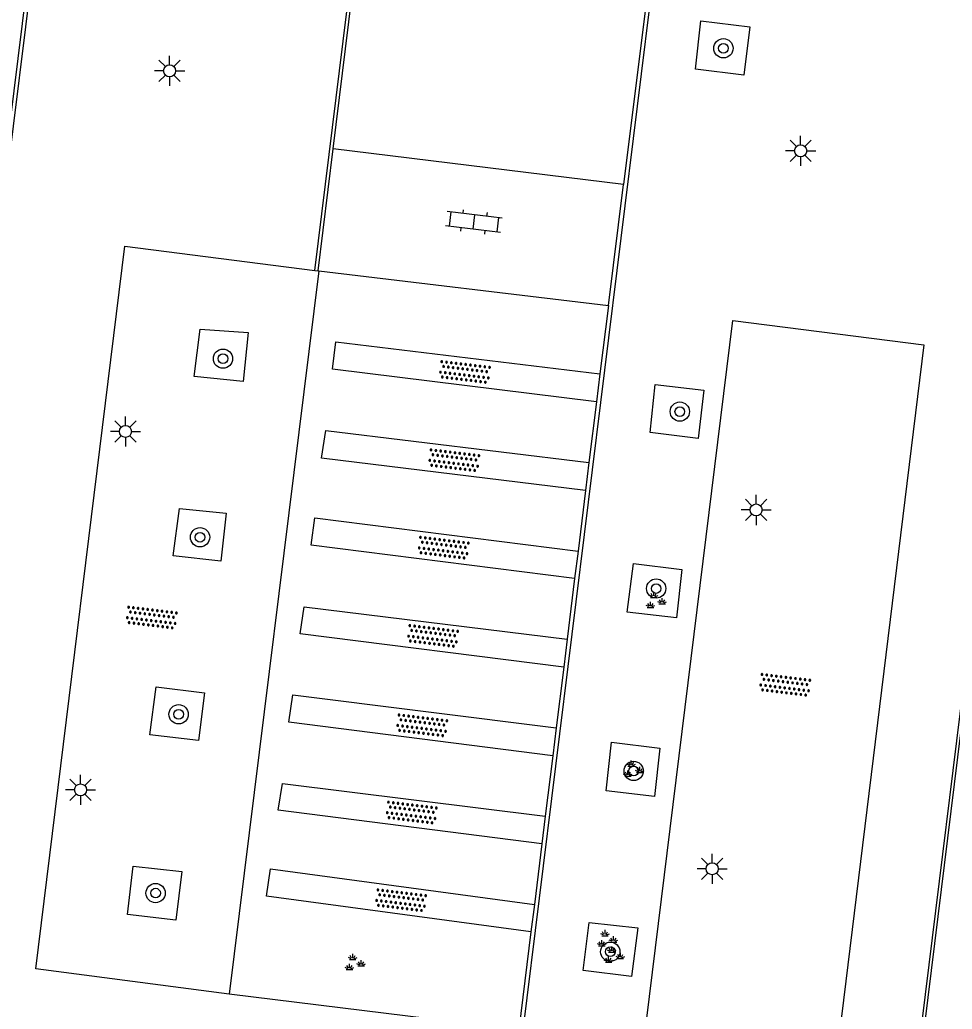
# Model space of a CAD drawing. Extents: x 131000 to 133014, y 396499 to 399001.
# Drawn here: x 131579.42 to 131618.14, y 397046.67 to 397087.74 of the extents above; entities that cross this region are included whole.
import ezdxf

# ---------------------------------------------------------------- set-up
doc = ezdxf.new("R2010")
doc.units = 0
for name, color, linetype in [('gg-knt-verharding', 7, 'Continuous'), ('gt-grn-afwateringsgoot', 7, 'Continuous'), ('gt-symb-boom', 7, 'Continuous'), ('gt-symb-groenvak', 7, 'Continuous'), ('gt-symb-klinker verharding', 7, 'Continuous'), ('gt-symb-lichtmast', 7, 'Continuous'), ('gt-symb-overige verharding', 7, 'Continuous')]:
    doc.layers.add(name, color=color, linetype=linetype)

# ---------------------------------------------------------------- blocks, each defined once
blk = doc.blocks.new('gt0-LMAST')
at = {"layer": 'gt-symb-lichtmast'}
for p, q in [((-0.182, 0.173), (-0.447, 0.438)), ((-0.005, 0.246), (-0.005, 0.621)), ((0.172, 0.173), (0.437, 0.438)), ((-0.255, -0.004), (-0.63, -0.004)), ((-0.182, -0.181), (-0.447, -0.446)), ((-0.005, -0.254), (-0.005, -0.629)), ((0.437, -0.446), (0.172, -0.181)), ((0.245, -0.004), (0.62, -0.004))]:
    blk.add_line(p, q, dxfattribs=at)
blk.add_circle((-0.005, -0.004), 0.25, dxfattribs=at)
blk = doc.blocks.new('gt0-GRVAK')
at = {"layer": 'gt-symb-groenvak'}
for p, q in [((-0.11, 0.189), (-0.228, 0.24)), ((-0.182, 0.153), (0.088, 0.153)), ((-0.091, 0.211), (-0.156, 0.322)), ((-0.047, 0.214), (-0.047, 0.393)), ((-0.004, 0.211), (0.061, 0.322)), ((0.015, 0.189), (0.133, 0.24)), ((0.262, -0.052), (0.197, 0.059)), ((0.305, -0.049), (0.305, 0.13)), ((0.349, -0.052), (0.414, 0.059)), ((-0.245, -0.228), (-0.363, -0.177)), ((-0.318, -0.264), (-0.047, -0.264)), ((-0.226, -0.206), (-0.291, -0.095)), ((-0.183, -0.203), (-0.183, -0.024)), ((-0.139, -0.206), (-0.074, -0.095)), ((-0.12, -0.228), (-0.002, -0.177)), ((0.243, -0.074), (0.125, -0.023)), ((0.17, -0.11), (0.441, -0.11)), ((0.368, -0.074), (0.486, -0.023))]:
    blk.add_line(p, q, dxfattribs=at)
blk = doc.blocks.new('gt0-BOOM')
at = {"layer": 'gt-symb-boom'}
for radius in [0.4, 0.2]:
    blk.add_circle((0, 0), radius, dxfattribs=at)
blk = doc.blocks.new('gt0-OVH')
at = {"layer": 'gt-symb-overige verharding'}
for points in [[(-0.972, 0.298), (-0.967, 0.308), (-0.965, 0.319), (-0.966, 0.33), (-0.971, 0.34), (-0.978, 0.348), (-0.988, 0.353), (-0.999, 0.355), (-1.01, 0.354), (-1.02, 0.349), (-1.028, 0.342), (-1.033, 0.332), (-1.035, 0.321), (-1.034, 0.31), (-1.029, 0.3), (-1.022, 0.292), (-1.012, 0.287), (-1.001, 0.285), (-0.99, 0.286), (-0.98, 0.291)], [(-0.872, 0.106), (-0.867, 0.116), (-0.865, 0.126), (-0.866, 0.137), (-0.871, 0.147), (-0.878, 0.156), (-0.888, 0.161), (-0.899, 0.163), (-0.91, 0.162), (-0.92, 0.157), (-0.928, 0.15), (-0.933, 0.14), (-0.935, 0.129), (-0.934, 0.118), (-0.929, 0.108), (-0.922, 0.1), (-0.912, 0.095), (-0.901, 0.092), (-0.89, 0.094), (-0.88, 0.098)], [(-0.772, 0.298), (-0.767, 0.308), (-0.765, 0.319), (-0.766, 0.33), (-0.771, 0.34), (-0.778, 0.348), (-0.788, 0.353), (-0.799, 0.355), (-0.81, 0.354), (-0.82, 0.349), (-0.828, 0.342), (-0.833, 0.332), (-0.835, 0.321), (-0.834, 0.31), (-0.829, 0.3), (-0.822, 0.292), (-0.812, 0.287), (-0.801, 0.285), (-0.79, 0.286), (-0.78, 0.291)], [(-0.672, 0.106), (-0.667, 0.116), (-0.665, 0.126), (-0.666, 0.137), (-0.671, 0.147), (-0.678, 0.156), (-0.688, 0.161), (-0.699, 0.163), (-0.71, 0.162), (-0.72, 0.157), (-0.728, 0.15), (-0.733, 0.14), (-0.735, 0.129), (-0.734, 0.118), (-0.729, 0.108), (-0.722, 0.1), (-0.712, 0.095), (-0.701, 0.092), (-0.69, 0.094), (-0.68, 0.098)], [(-0.572, 0.298), (-0.567, 0.308), (-0.565, 0.319), (-0.566, 0.33), (-0.571, 0.34), (-0.578, 0.348), (-0.588, 0.353), (-0.599, 0.355), (-0.61, 0.354), (-0.62, 0.349), (-0.628, 0.342), (-0.633, 0.332), (-0.635, 0.321), (-0.634, 0.31), (-0.629, 0.3), (-0.622, 0.292), (-0.612, 0.287), (-0.601, 0.285), (-0.59, 0.286), (-0.58, 0.291)], [(-0.472, 0.106), (-0.467, 0.116), (-0.465, 0.126), (-0.466, 0.137), (-0.471, 0.147), (-0.478, 0.156), (-0.488, 0.161), (-0.499, 0.163), (-0.51, 0.162), (-0.52, 0.157), (-0.528, 0.15), (-0.533, 0.14), (-0.535, 0.129), (-0.534, 0.118), (-0.529, 0.108), (-0.522, 0.1), (-0.512, 0.095), (-0.501, 0.092), (-0.49, 0.094), (-0.48, 0.098)], [(-0.372, 0.298), (-0.367, 0.308), (-0.365, 0.319), (-0.366, 0.33), (-0.371, 0.34), (-0.378, 0.348), (-0.388, 0.353), (-0.399, 0.355), (-0.41, 0.354), (-0.42, 0.349), (-0.428, 0.342), (-0.433, 0.332), (-0.435, 0.321), (-0.434, 0.31), (-0.429, 0.3), (-0.422, 0.292), (-0.412, 0.287), (-0.401, 0.285), (-0.39, 0.286), (-0.38, 0.291)], [(-0.272, 0.106), (-0.267, 0.116), (-0.265, 0.126), (-0.266, 0.137), (-0.271, 0.147), (-0.278, 0.156), (-0.288, 0.161), (-0.299, 0.163), (-0.31, 0.162), (-0.32, 0.157), (-0.328, 0.15), (-0.333, 0.14), (-0.335, 0.129), (-0.334, 0.118), (-0.329, 0.108), (-0.322, 0.1), (-0.312, 0.095), (-0.301, 0.092), (-0.29, 0.094), (-0.28, 0.098)], [(-0.172, 0.298), (-0.167, 0.308), (-0.165, 0.319), (-0.166, 0.33), (-0.171, 0.34), (-0.178, 0.348), (-0.188, 0.353), (-0.199, 0.355), (-0.21, 0.354), (-0.22, 0.349), (-0.228, 0.342), (-0.233, 0.332), (-0.235, 0.321), (-0.234, 0.31), (-0.229, 0.3), (-0.222, 0.292), (-0.212, 0.287), (-0.201, 0.285), (-0.19, 0.286), (-0.18, 0.291)], [(-0.072, 0.106), (-0.067, 0.116), (-0.065, 0.126), (-0.066, 0.137), (-0.071, 0.147), (-0.078, 0.156), (-0.088, 0.161), (-0.099, 0.163), (-0.11, 0.162), (-0.12, 0.157), (-0.128, 0.15), (-0.133, 0.14), (-0.135, 0.129), (-0.134, 0.118), (-0.129, 0.108), (-0.122, 0.1), (-0.112, 0.095), (-0.101, 0.092), (-0.09, 0.094), (-0.08, 0.098)], [(0.028, 0.298), (0.033, 0.308), (0.035, 0.319), (0.034, 0.33), (0.029, 0.34), (0.022, 0.348), (0.012, 0.353), (0.001, 0.355), (-0.01, 0.354), (-0.02, 0.349), (-0.028, 0.342), (-0.033, 0.332), (-0.035, 0.321), (-0.034, 0.31), (-0.029, 0.3), (-0.022, 0.292), (-0.012, 0.287), (-0.001, 0.285), (0.01, 0.286), (0.02, 0.291)], [(0.128, 0.106), (0.133, 0.116), (0.135, 0.126), (0.134, 0.137), (0.129, 0.147), (0.122, 0.156), (0.112, 0.161), (0.101, 0.163), (0.09, 0.162), (0.08, 0.157), (0.072, 0.15), (0.067, 0.14), (0.065, 0.129), (0.066, 0.118), (0.071, 0.108), (0.078, 0.1), (0.088, 0.095), (0.099, 0.092), (0.11, 0.094), (0.12, 0.098)], [(0.228, 0.298), (0.233, 0.308), (0.235, 0.319), (0.234, 0.33), (0.229, 0.34), (0.222, 0.348), (0.212, 0.353), (0.201, 0.355), (0.19, 0.354), (0.18, 0.349), (0.172, 0.342), (0.167, 0.332), (0.165, 0.321), (0.166, 0.31), (0.171, 0.3), (0.178, 0.292), (0.188, 0.287), (0.199, 0.285), (0.21, 0.286), (0.22, 0.291)], [(0.328, 0.106), (0.333, 0.116), (0.335, 0.126), (0.334, 0.137), (0.329, 0.147), (0.322, 0.156), (0.312, 0.161), (0.301, 0.163), (0.29, 0.162), (0.28, 0.157), (0.272, 0.15), (0.267, 0.14), (0.265, 0.129), (0.266, 0.118), (0.271, 0.108), (0.278, 0.1), (0.288, 0.095), (0.299, 0.092), (0.31, 0.094), (0.32, 0.098)], [(0.428, 0.298), (0.433, 0.308), (0.435, 0.319), (0.434, 0.33), (0.429, 0.34), (0.422, 0.348), (0.412, 0.353), (0.401, 0.355), (0.39, 0.354), (0.38, 0.349), (0.372, 0.342), (0.367, 0.332), (0.365, 0.321), (0.366, 0.31), (0.371, 0.3), (0.378, 0.292), (0.388, 0.287), (0.399, 0.285), (0.41, 0.286), (0.42, 0.291)], [(0.528, 0.106), (0.533, 0.116), (0.535, 0.126), (0.534, 0.137), (0.529, 0.147), (0.522, 0.156), (0.512, 0.161), (0.501, 0.163), (0.49, 0.162), (0.48, 0.157), (0.472, 0.15), (0.467, 0.14), (0.465, 0.129), (0.466, 0.118), (0.471, 0.108), (0.478, 0.1), (0.488, 0.095), (0.499, 0.092), (0.51, 0.094), (0.52, 0.098)], [(0.628, 0.298), (0.633, 0.308), (0.635, 0.319), (0.634, 0.33), (0.629, 0.34), (0.622, 0.348), (0.612, 0.353), (0.601, 0.355), (0.59, 0.354), (0.58, 0.349), (0.572, 0.342), (0.567, 0.332), (0.565, 0.321), (0.566, 0.31), (0.571, 0.3), (0.578, 0.292), (0.588, 0.287), (0.599, 0.285), (0.61, 0.286), (0.62, 0.291)], [(0.728, 0.106), (0.733, 0.116), (0.735, 0.126), (0.734, 0.137), (0.729, 0.147), (0.722, 0.156), (0.712, 0.161), (0.701, 0.163), (0.69, 0.162), (0.68, 0.157), (0.672, 0.15), (0.667, 0.14), (0.665, 0.129), (0.666, 0.118), (0.671, 0.108), (0.678, 0.1), (0.688, 0.095), (0.699, 0.092), (0.71, 0.094), (0.72, 0.098)], [(0.828, 0.298), (0.833, 0.308), (0.835, 0.319), (0.834, 0.33), (0.829, 0.34), (0.822, 0.348), (0.812, 0.353), (0.801, 0.355), (0.79, 0.354), (0.78, 0.349), (0.772, 0.342), (0.767, 0.332), (0.765, 0.321), (0.766, 0.31), (0.771, 0.3), (0.778, 0.292), (0.788, 0.287), (0.799, 0.285), (0.81, 0.286), (0.82, 0.291)], [(0.928, 0.106), (0.933, 0.116), (0.935, 0.126), (0.934, 0.137), (0.929, 0.147), (0.922, 0.156), (0.912, 0.161), (0.901, 0.163), (0.89, 0.162), (0.88, 0.157), (0.872, 0.15), (0.867, 0.14), (0.865, 0.129), (0.866, 0.118), (0.871, 0.108), (0.878, 0.1), (0.888, 0.095), (0.899, 0.092), (0.91, 0.094), (0.92, 0.098)], [(1.028, 0.298), (1.033, 0.308), (1.035, 0.319), (1.034, 0.33), (1.029, 0.34), (1.022, 0.348), (1.012, 0.353), (1.001, 0.355), (0.99, 0.354), (0.98, 0.349), (0.972, 0.342), (0.967, 0.332), (0.965, 0.321), (0.966, 0.31), (0.971, 0.3), (0.978, 0.292), (0.988, 0.287), (0.999, 0.285), (1.01, 0.286), (1.02, 0.291)], [(-0.972, -0.142), (-0.967, -0.132), (-0.965, -0.121), (-0.966, -0.11), (-0.971, -0.1), (-0.978, -0.092), (-0.988, -0.087), (-0.999, -0.085), (-1.01, -0.086), (-1.02, -0.091), (-1.028, -0.098), (-1.033, -0.108), (-1.035, -0.119), (-1.034, -0.13), (-1.029, -0.14), (-1.022, -0.148), (-1.012, -0.153), (-1.001, -0.155), (-0.99, -0.154), (-0.98, -0.149)], [(-0.872, -0.334), (-0.867, -0.324), (-0.865, -0.314), (-0.866, -0.303), (-0.871, -0.293), (-0.878, -0.284), (-0.888, -0.279), (-0.899, -0.277), (-0.91, -0.278), (-0.92, -0.283), (-0.928, -0.29), (-0.933, -0.3), (-0.935, -0.311), (-0.934, -0.322), (-0.929, -0.332), (-0.922, -0.34), (-0.912, -0.345), (-0.901, -0.348), (-0.89, -0.346), (-0.88, -0.342)], [(-0.772, -0.142), (-0.767, -0.132), (-0.765, -0.121), (-0.766, -0.11), (-0.771, -0.1), (-0.778, -0.092), (-0.788, -0.087), (-0.799, -0.085), (-0.81, -0.086), (-0.82, -0.091), (-0.828, -0.098), (-0.833, -0.108), (-0.835, -0.119), (-0.834, -0.13), (-0.829, -0.14), (-0.822, -0.148), (-0.812, -0.153), (-0.801, -0.155), (-0.79, -0.154), (-0.78, -0.149)], [(-0.672, -0.334), (-0.667, -0.324), (-0.665, -0.314), (-0.666, -0.303), (-0.671, -0.293), (-0.678, -0.284), (-0.688, -0.279), (-0.699, -0.277), (-0.71, -0.278), (-0.72, -0.283), (-0.728, -0.29), (-0.733, -0.3), (-0.735, -0.311), (-0.734, -0.322), (-0.729, -0.332), (-0.722, -0.34), (-0.712, -0.345), (-0.701, -0.348), (-0.69, -0.346), (-0.68, -0.342)], [(-0.572, -0.142), (-0.567, -0.132), (-0.565, -0.121), (-0.566, -0.11), (-0.571, -0.1), (-0.578, -0.092), (-0.588, -0.087), (-0.599, -0.085), (-0.61, -0.086), (-0.62, -0.091), (-0.628, -0.098), (-0.633, -0.108), (-0.635, -0.119), (-0.634, -0.13), (-0.629, -0.14), (-0.622, -0.148), (-0.612, -0.153), (-0.601, -0.155), (-0.59, -0.154), (-0.58, -0.149)], [(-0.472, -0.334), (-0.467, -0.324), (-0.465, -0.314), (-0.466, -0.303), (-0.471, -0.293), (-0.478, -0.284), (-0.488, -0.279), (-0.499, -0.277), (-0.51, -0.278), (-0.52, -0.283), (-0.528, -0.29), (-0.533, -0.3), (-0.535, -0.311), (-0.534, -0.322), (-0.529, -0.332), (-0.522, -0.34), (-0.512, -0.345), (-0.501, -0.348), (-0.49, -0.346), (-0.48, -0.342)], [(-0.372, -0.142), (-0.367, -0.132), (-0.365, -0.121), (-0.366, -0.11), (-0.371, -0.1), (-0.378, -0.092), (-0.388, -0.087), (-0.399, -0.085), (-0.41, -0.086), (-0.42, -0.091), (-0.428, -0.098), (-0.433, -0.108), (-0.435, -0.119), (-0.434, -0.13), (-0.429, -0.14), (-0.422, -0.148), (-0.412, -0.153), (-0.401, -0.155), (-0.39, -0.154), (-0.38, -0.149)], [(-0.272, -0.334), (-0.267, -0.324), (-0.265, -0.314), (-0.266, -0.303), (-0.271, -0.293), (-0.278, -0.284), (-0.288, -0.279), (-0.299, -0.277), (-0.31, -0.278), (-0.32, -0.283), (-0.328, -0.29), (-0.333, -0.3), (-0.335, -0.311), (-0.334, -0.322), (-0.329, -0.332), (-0.322, -0.34), (-0.312, -0.345), (-0.301, -0.348), (-0.29, -0.346), (-0.28, -0.342)], [(-0.172, -0.142), (-0.167, -0.132), (-0.165, -0.121), (-0.166, -0.11), (-0.171, -0.1), (-0.178, -0.092), (-0.188, -0.087), (-0.199, -0.085), (-0.21, -0.086), (-0.22, -0.091), (-0.228, -0.098), (-0.233, -0.108), (-0.235, -0.119), (-0.234, -0.13), (-0.229, -0.14), (-0.222, -0.148), (-0.212, -0.153), (-0.201, -0.155), (-0.19, -0.154), (-0.18, -0.149)], [(-0.072, -0.334), (-0.067, -0.324), (-0.065, -0.314), (-0.066, -0.303), (-0.071, -0.293), (-0.078, -0.284), (-0.088, -0.279), (-0.099, -0.277), (-0.11, -0.278), (-0.12, -0.283), (-0.128, -0.29), (-0.133, -0.3), (-0.135, -0.311), (-0.134, -0.322), (-0.129, -0.332), (-0.122, -0.34), (-0.112, -0.345), (-0.101, -0.348), (-0.09, -0.346), (-0.08, -0.342)], [(0.028, -0.142), (0.033, -0.132), (0.035, -0.121), (0.034, -0.11), (0.029, -0.1), (0.022, -0.092), (0.012, -0.087), (0.001, -0.085), (-0.01, -0.086), (-0.02, -0.091), (-0.028, -0.098), (-0.033, -0.108), (-0.035, -0.119), (-0.034, -0.13), (-0.029, -0.14), (-0.022, -0.148), (-0.012, -0.153), (-0.001, -0.155), (0.01, -0.154), (0.02, -0.149)], [(0.128, -0.334), (0.133, -0.324), (0.135, -0.314), (0.134, -0.303), (0.129, -0.293), (0.122, -0.284), (0.112, -0.279), (0.101, -0.277), (0.09, -0.278), (0.08, -0.283), (0.072, -0.29), (0.067, -0.3), (0.065, -0.311), (0.066, -0.322), (0.071, -0.332), (0.078, -0.34), (0.088, -0.345), (0.099, -0.348), (0.11, -0.346), (0.12, -0.342)], [(0.228, -0.142), (0.233, -0.132), (0.235, -0.121), (0.234, -0.11), (0.229, -0.1), (0.222, -0.092), (0.212, -0.087), (0.201, -0.085), (0.19, -0.086), (0.18, -0.091), (0.172, -0.098), (0.167, -0.108), (0.165, -0.119), (0.166, -0.13), (0.171, -0.14), (0.178, -0.148), (0.188, -0.153), (0.199, -0.155), (0.21, -0.154), (0.22, -0.149)], [(0.328, -0.334), (0.333, -0.324), (0.335, -0.314), (0.334, -0.303), (0.329, -0.293), (0.322, -0.284), (0.312, -0.279), (0.301, -0.277), (0.29, -0.278), (0.28, -0.283), (0.272, -0.29), (0.267, -0.3), (0.265, -0.311), (0.266, -0.322), (0.271, -0.332), (0.278, -0.34), (0.288, -0.345), (0.299, -0.348), (0.31, -0.346), (0.32, -0.342)], [(0.428, -0.142), (0.433, -0.132), (0.435, -0.121), (0.434, -0.11), (0.429, -0.1), (0.422, -0.092), (0.412, -0.087), (0.401, -0.085), (0.39, -0.086), (0.38, -0.091), (0.372, -0.098), (0.367, -0.108), (0.365, -0.119), (0.366, -0.13), (0.371, -0.14), (0.378, -0.148), (0.388, -0.153), (0.399, -0.155), (0.41, -0.154), (0.42, -0.149)], [(0.528, -0.334), (0.533, -0.324), (0.535, -0.314), (0.534, -0.303), (0.529, -0.293), (0.522, -0.284), (0.512, -0.279), (0.501, -0.277), (0.49, -0.278), (0.48, -0.283), (0.472, -0.29), (0.467, -0.3), (0.465, -0.311), (0.466, -0.322), (0.471, -0.332), (0.478, -0.34), (0.488, -0.345), (0.499, -0.348), (0.51, -0.346), (0.52, -0.342)], [(0.628, -0.142), (0.633, -0.132), (0.635, -0.121), (0.634, -0.11), (0.629, -0.1), (0.622, -0.092), (0.612, -0.087), (0.601, -0.085), (0.59, -0.086), (0.58, -0.091), (0.572, -0.098), (0.567, -0.108), (0.565, -0.119), (0.566, -0.13), (0.571, -0.14), (0.578, -0.148), (0.588, -0.153), (0.599, -0.155), (0.61, -0.154), (0.62, -0.149)], [(0.728, -0.334), (0.733, -0.324), (0.735, -0.314), (0.734, -0.303), (0.729, -0.293), (0.722, -0.284), (0.712, -0.279), (0.701, -0.277), (0.69, -0.278), (0.68, -0.283), (0.672, -0.29), (0.667, -0.3), (0.665, -0.311), (0.666, -0.322), (0.671, -0.332), (0.678, -0.34), (0.688, -0.345), (0.699, -0.348), (0.71, -0.346), (0.72, -0.342)], [(0.828, -0.142), (0.833, -0.132), (0.835, -0.121), (0.834, -0.11), (0.829, -0.1), (0.822, -0.092), (0.812, -0.087), (0.801, -0.085), (0.79, -0.086), (0.78, -0.091), (0.772, -0.098), (0.767, -0.108), (0.765, -0.119), (0.766, -0.13), (0.771, -0.14), (0.778, -0.148), (0.788, -0.153), (0.799, -0.155), (0.81, -0.154), (0.82, -0.149)], [(0.928, -0.334), (0.933, -0.324), (0.935, -0.314), (0.934, -0.303), (0.929, -0.293), (0.922, -0.284), (0.912, -0.279), (0.901, -0.277), (0.89, -0.278), (0.88, -0.283), (0.872, -0.29), (0.867, -0.3), (0.865, -0.311), (0.866, -0.322), (0.871, -0.332), (0.878, -0.34), (0.888, -0.345), (0.899, -0.348), (0.91, -0.346), (0.92, -0.342)], [(1.028, -0.142), (1.033, -0.132), (1.035, -0.121), (1.034, -0.11), (1.029, -0.1), (1.022, -0.092), (1.012, -0.087), (1.001, -0.085), (0.99, -0.086), (0.98, -0.091), (0.972, -0.098), (0.967, -0.108), (0.965, -0.119), (0.966, -0.13), (0.971, -0.14), (0.978, -0.148), (0.988, -0.153), (0.999, -0.155), (1.01, -0.154), (1.02, -0.149)]]:
    blk.add_lwpolyline(points, close=True, dxfattribs=at)
blk = doc.blocks.new('gt0-KL1')
at = {"layer": 'gt-symb-klinker verharding'}
for p, q in [((-0.5, 0.3), (-0.5, 0.45)), ((0.5, 0.3), (0.5, 0.45)), ((-1.15, 0.3), (1.15, 0.3)), ((-1, -0.3), (-1, 0.3)), ((0, -0.3), (0, 0.3)), ((1, -0.3), (1, 0.3)), ((-1.15, -0.3), (1.15, -0.3)), ((-0.5, -0.45), (-0.5, -0.3)), ((0.5, -0.45), (0.5, -0.3))]:
    blk.add_line(p, q, dxfattribs=at)

msp = doc.modelspace()

# ---------------------------------------------------------------- linework, layer by layer
at = {"layer": 'gg-knt-verharding'}
for p, q in [((131592.433, 397082.386), (131594.259, 397097.095)), ((131606.338, 397095.625), (131604.484, 397080.903)), ((131604.484, 397080.903), (131592.433, 397082.386)), ((131591.845, 397077.318), (131588.118, 397047.3)), ((131591.671, 397077.34), (131591.808, 397077.323)), ((131591.808, 397077.323), (131591.845, 397077.318)), ((131591.845, 397077.318), (131603.86, 397075.878)), ((131603.86, 397075.878), (131603.51, 397073.046)), ((131603.51, 397073.046), (131603.366, 397071.882)), ((131603.366, 397071.882), (131603.055, 397069.363)), ((131603.055, 397069.363), (131602.912, 397068.209)), ((131602.912, 397068.209), (131602.6, 397065.687)), ((131602.6, 397065.687), (131602.46, 397064.55)), ((131602.46, 397064.55), (131602.148, 397062.031)), ((131602.148, 397062.031), (131602.005, 397060.875)), ((131602.005, 397060.875), (131601.694, 397058.359)), ((131601.694, 397058.359), (131601.55, 397057.196)), ((131601.55, 397057.196), (131601.24, 397054.685)), ((131601.24, 397054.685), (131601.098, 397053.537)), ((131601.098, 397053.537), (131600.787, 397051.018)), ((131600.787, 397051.018), (131600.647, 397049.886)), ((131600.647, 397049.886), (131600.144, 397045.82)), ((131600.144, 397045.82), (131588.118, 397047.3))]:
    msp.add_line(p, q, dxfattribs=at)
for points in [[(131607.473, 397085.689), (131607.693, 397087.692), (131609.728, 397087.451), (131609.477, 397085.439), (131607.473, 397085.689)], [(131588.118, 397047.3), (131580.083, 397048.348), (131583.782, 397078.345), (131591.671, 397077.34)], [(131605.313, 397045.189), (131609.025, 397075.252), (131616.962, 397074.248), (131613.275, 397044.227), (131605.313, 397045.189)], [(131586.657, 397072.938), (131586.917, 397074.896), (131588.909, 397074.767), (131588.692, 397072.727), (131586.657, 397072.938)], [(131603.366, 397071.882), (131592.409, 397073.238), (131592.551, 397074.371), (131603.51, 397073.046)], [(131605.596, 397070.607), (131605.807, 397072.603), (131607.824, 397072.362), (131607.593, 397070.355), (131605.596, 397070.607)], [(131602.912, 397068.209), (131591.948, 397069.546), (131592.131, 397070.687), (131603.055, 397069.363)], [(131585.791, 397065.489), (131586.052, 397067.455), (131587.987, 397067.263), (131587.765, 397065.271), (131585.791, 397065.489)], [(131602.46, 397064.55), (131591.514, 397065.941), (131591.671, 397067.073), (131602.6, 397065.687)], [(131604.645, 397063.16), (131604.902, 397065.175), (131606.915, 397064.923), (131606.688, 397062.913), (131604.645, 397063.16)], [(131602.005, 397060.875), (131591.061, 397062.26), (131591.233, 397063.378), (131602.148, 397062.031)], [(131584.826, 397058.06), (131585.083, 397060.049), (131587.092, 397059.807), (131586.843, 397057.821), (131584.826, 397058.06)], [(131601.55, 397057.196), (131590.598, 397058.594), (131590.753, 397059.725), (131601.694, 397058.359)], [(131603.768, 397055.74), (131603.994, 397057.754), (131605.991, 397057.512), (131605.775, 397055.505), (131603.768, 397055.74)], [(131601.098, 397053.537), (131590.155, 397054.939), (131590.326, 397056.047), (131601.24, 397054.685)], [(131583.889, 397050.607), (131584.134, 397052.616), (131586.152, 397052.384), (131585.907, 397050.373), (131583.889, 397050.607)], [(131600.647, 397049.886), (131589.67, 397051.362), (131589.837, 397052.496), (131600.787, 397051.018)], [(131602.808, 397048.284), (131603.062, 397050.276), (131605.087, 397050.046), (131604.826, 397048.033), (131602.808, 397048.284)]]:
    msp.add_lwpolyline(points, dxfattribs=at)
at = {"layer": 'gt-grn-afwateringsgoot'}
for p, q in [((131591.808, 397077.323), (131592.433, 397082.386)), ((131603.86, 397075.878), (131604.484, 397080.903))]:
    msp.add_line(p, q, dxfattribs=at)
for points in [[(131584.177, 397136.919), (131585.582, 397136.746), (131587.68, 397153.392), (131587.78, 397153.38), (131581.926, 397105.734), (131574.844, 397048.782), (131574.713, 397048.798), (131583.302, 397118.004), (131581.87, 397118.188)], [(131613.055, 397150.385), (131613.227, 397150.366), (131607.094, 397100.599), (131600.313, 397045.799), (131600.144, 397045.82)], [(131620.894, 397077.55), (131629.66, 397148.536), (131629.529, 397148.555), (131616.59, 397043.813), (131616.719, 397043.804), (131620.85, 397077.202)], [(131591.671, 397077.34), (131596.531, 397116.654), (131597.203, 397121.827)]]:
    msp.add_lwpolyline(points, dxfattribs=at)

# ---------------------------------------------------------------- block references
at = {"layer": 'gt-symb-boom'}
for p in [(131608.636, 397086.557), (131587.859, 397073.675), (131606.826, 397071.478), (131586.906, 397066.263), (131605.844, 397064.134), (131586.017, 397058.915), (131604.91, 397056.563), (131585.06, 397051.494), (131603.939, 397049.06)]:
    msp.add_blockref('gt0-BOOM', p, dxfattribs=at)
at = {"layer": 'gt-symb-groenvak'}
for p in [(131605.789, 397063.611), (131604.855, 397056.606), (131603.769, 397049.57), (131604.052, 397048.887), (131593.292, 397048.582)]:
    msp.add_blockref('gt0-GRVAK', p, dxfattribs=at)
at = {"layer": 'gt-symb-klinker verharding', "rotation": 173.22321717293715}
msp.add_blockref('gt0-KL1', (131598.272, 397079.35), dxfattribs=at)
at = {"layer": 'gt-symb-lichtmast'}
for p in [(131585.648, 397085.624), (131611.848, 397082.303), (131583.813, 397070.659), (131609.998, 397067.4), (131581.951, 397055.78), (131608.176, 397052.508)]:
    msp.add_blockref('gt0-LMAST', p, dxfattribs=at)
at = {"layer": 'gt-symb-overige verharding'}
for p, rotation in [((131597.896, 397073.115), -6.890548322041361), ((131597.452, 397069.452), -6.890548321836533), ((131597.013, 397065.822), -6.890548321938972), ((131584.894, 397062.923), -6.890548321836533), ((131596.57, 397062.159), -6.890548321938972), ((131611.193, 397060.13), -6.890548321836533), ((131596.122, 397058.449), -6.890548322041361), ((131595.684, 397054.829), -6.890548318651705), ((131595.244, 397051.189), -6.890548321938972)]:
    msp.add_blockref('gt0-OVH', p, dxfattribs=dict(at, rotation=rotation))

doc.saveas('drawing.dxf')
